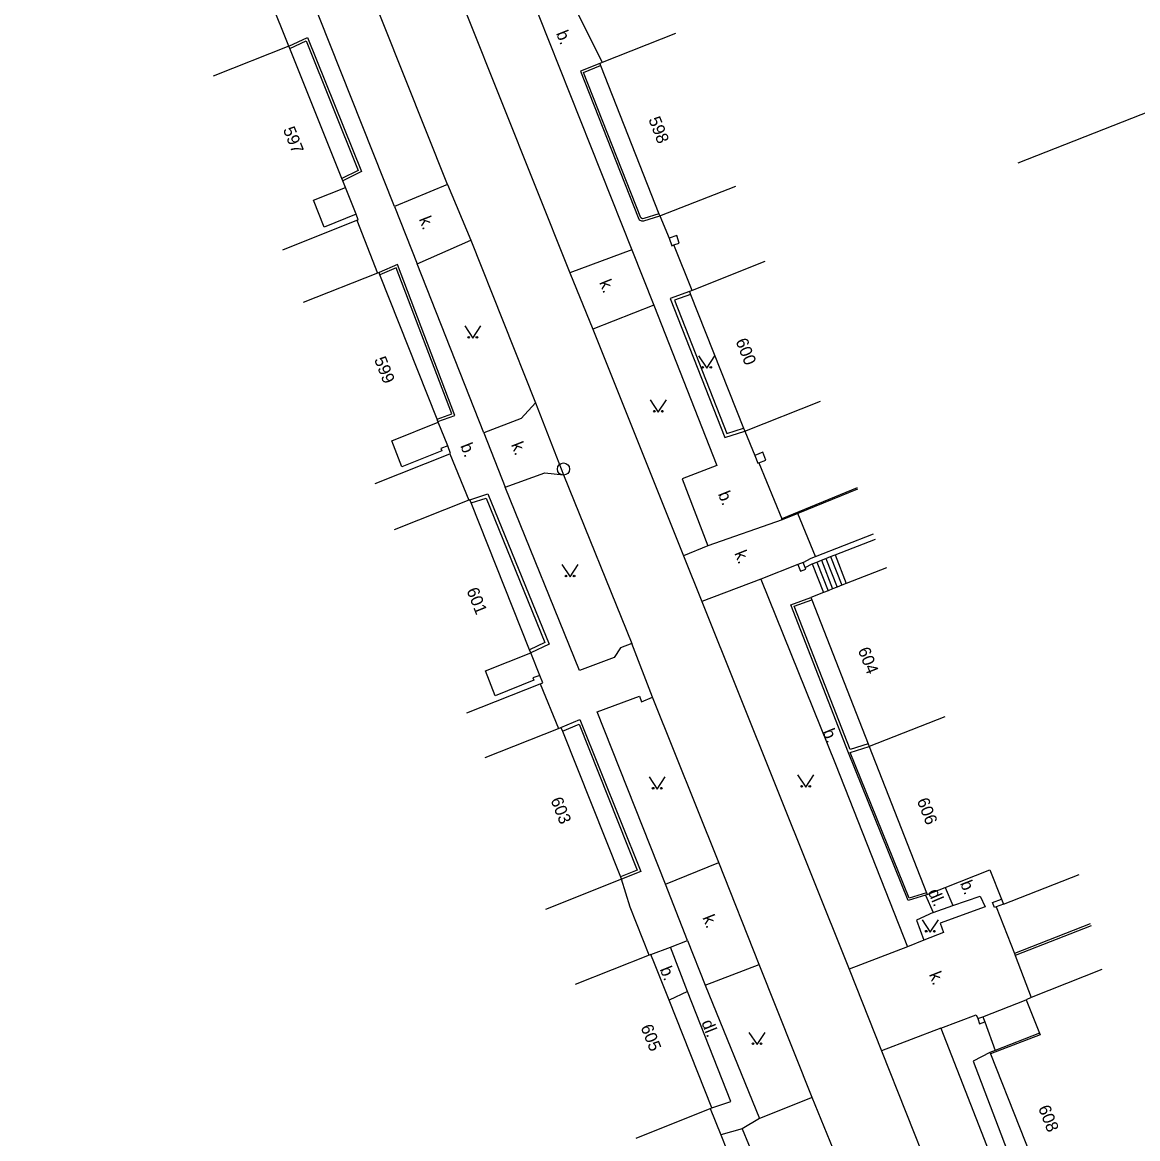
# Model space of a CAD drawing. Extents: x -577457 to -568404, y -1208466 to -1201387.
# Drawn here: x -575030.1 to -574961.6, y -1204721.4 to -1204652.8 of the extents above; entities that cross this region are included whole.
import ezdxf

# ---------------------------------------------------------------- set-up
doc = ezdxf.new("R2010")
doc.units = 0
for name, color, linetype in [('BUDOVY_MĚŘ', 7, 'Continuous'), ('MAP_ZN_BP', 7, 'Continuous'), ('POMOC_POPIS', 7, 'Continuous'), ('ROZHRANÍ_PLOCH', 7, 'Continuous'), ('ZN_DOPLŇKOVÉ', 7, 'Continuous'), ('ZN_KULTUR', 7, 'Continuous'), ('Č_POPIS_ORIENT', 7, 'Continuous')]:
    doc.layers.add(name, color=color, linetype=linetype)

msp = doc.modelspace()

# ---------------------------------------------------------------- linework, layer by layer
at = {"layer": 'BUDOVY_MĚŘ'}
for points in [[(-574990, -1204653.52), (-574994.51, -1204655.3)], [(-575013.75, -1204654.29), (-575018.39, -1204656.14)], [(-575013.69, -1204654.43), (-575013.75, -1204654.29)], [(-575010.49, -1204662.42), (-575013.69, -1204654.43)], [(-574994.51, -1204655.3), (-574994.65, -1204655.35)], [(-574994.65, -1204655.35), (-574994.6, -1204655.48)], [(-574994.6, -1204655.48), (-574991.02, -1204664.59)], [(-575010.44, -1204662.56), (-575010.49, -1204662.42)], [(-575010.27, -1204662.98), (-575010.44, -1204662.56)], [(-575009.62, -1204664.61), (-575010.27, -1204662.98)], [(-574990.97, -1204664.72), (-574986.31, -1204662.89)], [(-575014.12, -1204666.8), (-575009.58, -1204664.99)], [(-575009.58, -1204664.99), (-575009.48, -1204664.95), (-575009.62, -1204664.61)], [(-574991.02, -1204664.59), (-574990.97, -1204664.72)], [(-574984.51, -1204667.51), (-574988.99, -1204669.29)], [(-575008.3, -1204668.24), (-575012.86, -1204670.04)], [(-575008.21, -1204668.2), (-575008.3, -1204668.24)], [(-575008.15, -1204668.34), (-575008.21, -1204668.2)], [(-575004.64, -1204677.2), (-575008.15, -1204668.34)], [(-574988.99, -1204669.29), (-574989.15, -1204669.35)], [(-574989.15, -1204669.35), (-574989.08, -1204669.54)], [(-574989.08, -1204669.54), (-574985.82, -1204677.75)], [(-574985.75, -1204677.93), (-574981.1, -1204676.09)], [(-575004.59, -1204677.34), (-575004.64, -1204677.2)], [(-575004.57, -1204677.39), (-575004.59, -1204677.34)], [(-575003.99, -1204678.84), (-575004.57, -1204677.39)], [(-574985.82, -1204677.75), (-574985.75, -1204677.93)], [(-575003.86, -1204679.32), (-575003.81, -1204679.3), (-575003.99, -1204678.84)], [(-575008.45, -1204681.14), (-575003.86, -1204679.32)], [(-575002.69, -1204682.17), (-575007.28, -1204684)], [(-575002.64, -1204682.15), (-575002.69, -1204682.17)], [(-575002.56, -1204682.34), (-575002.64, -1204682.15)], [(-574998.96, -1204691.37), (-575002.56, -1204682.34)], [(-574977.04, -1204686.32), (-574979.52, -1204687.29)], [(-574980.91, -1204687.84), (-574981.7, -1204688.15)], [(-574980.63, -1204687.73), (-574980.91, -1204687.84)], [(-574980.36, -1204687.62), (-574980.63, -1204687.73)], [(-574980.08, -1204687.51), (-574980.36, -1204687.62)], [(-574979.8, -1204687.4), (-574980.08, -1204687.51)], [(-574979.52, -1204687.29), (-574979.8, -1204687.4)], [(-574981.7, -1204688.15), (-574981.64, -1204688.3)], [(-574981.64, -1204688.3), (-574978.18, -1204697.14)], [(-574998.89, -1204691.55), (-574998.96, -1204691.37)], [(-574998.34, -1204692.93), (-574998.89, -1204691.55)], [(-574998.31, -1204693.45), (-574998.16, -1204693.39), (-574998.34, -1204692.93)], [(-575002.81, -1204695.24), (-574998.31, -1204693.45)], [(-574973.46, -1204695.47), (-574978.12, -1204697.29)], [(-575001.69, -1204697.98), (-574997.19, -1204696.19)], [(-574997.19, -1204696.19), (-574997.04, -1204696.13)], [(-574997.04, -1204696.13), (-574996.95, -1204696.35)], [(-574996.95, -1204696.35), (-574993.39, -1204705.3)], [(-574978.18, -1204697.14), (-574978.12, -1204697.29)], [(-574978.12, -1204697.29), (-574974.59, -1204706.29)], [(-574973.45, -1204705.96), (-574970.7, -1204704.88), (-574969.99, -1204706.67)], [(-574993.33, -1204705.45), (-574997.98, -1204707.3)], [(-574993.39, -1204705.3), (-574993.33, -1204705.45)], [(-574969.87, -1204706.98), (-574965.22, -1204705.16)], [(-574974.59, -1204706.29), (-574974.55, -1204706.39)], [(-574974.55, -1204706.39), (-574973.45, -1204705.96)], [(-574969.99, -1204706.67), (-574969.87, -1204706.98)], [(-574991.62, -1204710.11), (-574996.16, -1204711.91)], [(-574991.51, -1204710.07), (-574991.62, -1204710.11)], [(-574991.29, -1204710.62), (-574991.51, -1204710.07)], [(-574963.83, -1204710.99), (-574968.16, -1204712.72)], [(-574987.77, -1204719.49), (-574990.4, -1204712.87)], [(-574968.16, -1204712.72), (-574968.48, -1204712.85)], [(-574968.48, -1204712.85), (-574967.65, -1204714.9)], [(-574967.65, -1204714.9), (-574970.38, -1204715.96)], [(-574970.38, -1204715.96), (-574970.7, -1204716.09)], [(-574970.7, -1204716.09), (-574970.66, -1204716.18)], [(-574970.66, -1204716.18), (-574967.11, -1204725.17)], [(-574992.42, -1204721.34), (-574987.87, -1204719.53)], [(-574987.87, -1204719.53), (-574987.77, -1204719.49)]]:
    msp.add_lwpolyline(points, dxfattribs=at)
at = {"layer": 'MAP_ZN_BP'}
for radius in [0.375, 0.0005]:
    msp.add_circle((-574996.88, -1204680.261), radius, dxfattribs=at)
at = {"layer": 'ROZHRANÍ_PLOCH'}
for points in [[(-575007.25, -1204664.14), (-575019.12, -1204634.25), (-575030.11, -1204606.71), (-575026.92, -1204605.41)], [(-575004, -1204662.78), (-575015.78, -1204633.26), (-575026.92, -1204605.41)], [(-575014.47, -1204611.78), (-574999.04, -1204650.82), (-574992.68, -1204666.8)], [(-575018.4, -1204613.25), (-575002.82, -1204652.38), (-574996.49, -1204668.21)], [(-575004, -1204662.78), (-575007.25, -1204664.14)], [(-575004, -1204662.78), (-575002.58, -1204666.2)], [(-575007.25, -1204664.14), (-575005.86, -1204667.66)], [(-575005.86, -1204667.66), (-575002.58, -1204666.2)], [(-575002.58, -1204666.2), (-574998.6, -1204676.2)], [(-574992.68, -1204666.8), (-574996.49, -1204668.21)], [(-574992.68, -1204666.8), (-574991.34, -1204670.2)], [(-575001.77, -1204678.04), (-575005.86, -1204667.66)], [(-574996.49, -1204668.21), (-574995.09, -1204671.67)], [(-574991.34, -1204670.2), (-574995.09, -1204671.67)], [(-574991.34, -1204670.2), (-574987.47, -1204680.05), (-574989.6, -1204680.87), (-574988.02, -1204684.97)], [(-574995.09, -1204671.67), (-574989.52, -1204685.59)], [(-574998.6, -1204676.2), (-574999.49, -1204677.16), (-575001.77, -1204678.04)], [(-574998.6, -1204676.2), (-574996.88, -1204680.62)], [(-575001.77, -1204678.04), (-575000.46, -1204681.38)], [(-575000.46, -1204681.38), (-574998.03, -1204680.49), (-574996.88, -1204680.62)], [(-574996.88, -1204680.62), (-574992.69, -1204690.97)], [(-574992.69, -1204690.97), (-574993.39, -1204691.25), (-574993.77, -1204691.83), (-574995.9, -1204692.64), (-575000.46, -1204681.38)], [(-574983.45, -1204683.39), (-574988.02, -1204684.97)], [(-574988.02, -1204684.97), (-574989.52, -1204685.59)], [(-574989.52, -1204685.59), (-574988.38, -1204688.4)], [(-574980.77, -1204685.75), (-574980.08, -1204687.51)], [(-574980.49, -1204685.64), (-574979.8, -1204687.4)], [(-574980.21, -1204685.53), (-574979.52, -1204687.29)], [(-574982.5, -1204686.12), (-574984.76, -1204687.02)], [(-574981.61, -1204686.08), (-574980.91, -1204687.84)], [(-574981.32, -1204685.97), (-574980.63, -1204687.73)], [(-574981.05, -1204685.86), (-574980.36, -1204687.62)], [(-574984.76, -1204687.02), (-574988.38, -1204688.4)], [(-574984.76, -1204687.02), (-574980.18, -1204698.39), (-574975.77, -1204709.59)], [(-574988.38, -1204688.4), (-574979.35, -1204710.98)], [(-574991.42, -1204694.26), (-574992.69, -1204690.97)], [(-574990.62, -1204705.75), (-574994.82, -1204695.17), (-574992.22, -1204694.2), (-574992.1, -1204694.56), (-574991.42, -1204694.26)], [(-574987.35, -1204704.43), (-574991.42, -1204694.26)], [(-574990.62, -1204705.75), (-574987.35, -1204704.43)], [(-574984.87, -1204710.69), (-574987.35, -1204704.43)], [(-574989.26, -1204709.21), (-574990.62, -1204705.75)], [(-574973.45, -1204705.96), (-574972.98, -1204707.07)], [(-574972.98, -1204707.07), (-574971.3, -1204706.48), (-574970.99, -1204707.14), (-574973.76, -1204708.15), (-574973.55, -1204708.72), (-574974.76, -1204709.2)], [(-574974.65, -1204706.42), (-574974.19, -1204707.5)], [(-574974.19, -1204707.5), (-574975.21, -1204707.96), (-574974.76, -1204709.2)], [(-574974.19, -1204707.5), (-574972.98, -1204707.07)], [(-574991.51, -1204710.07), (-574990.31, -1204709.62)], [(-574990.31, -1204709.62), (-574989.26, -1204709.21)], [(-574989.27, -1204712.35), (-574990.31, -1204709.62)], [(-574989.26, -1204709.21), (-574988.18, -1204711.95)], [(-574975.77, -1204709.59), (-574979.35, -1204710.98)], [(-574974.76, -1204709.2), (-574975.77, -1204709.59)], [(-574988.18, -1204711.95), (-574984.87, -1204710.69)], [(-574981.62, -1204718.85), (-574984.87, -1204710.69)], [(-574979.35, -1204710.98), (-574977.35, -1204715.99)], [(-574989.27, -1204712.35), (-574990.4, -1204712.87)], [(-574987.77, -1204719.49), (-574986.6, -1204719.1), (-574989.27, -1204712.35)], [(-574988.18, -1204711.95), (-574984.85, -1204720.15)], [(-574971.13, -1204713.9), (-574968.48, -1204712.85)], [(-574973.71, -1204714.59), (-574971.54, -1204713.77), (-574971.45, -1204714.01)], [(-574971.45, -1204714.01), (-574971.13, -1204713.9)], [(-574971.13, -1204713.9), (-574971.02, -1204714.21)], [(-574973.71, -1204714.59), (-574977.35, -1204715.99)], [(-574973.71, -1204714.59), (-574969.09, -1204726.45), (-574964.98, -1204737.29)], [(-574971.45, -1204714.01), (-574971.34, -1204714.33), (-574971.02, -1204714.21)], [(-574971.02, -1204714.21), (-574970.38, -1204715.96)], [(-574977.35, -1204715.99), (-574968.4, -1204738.59)], [(-574970.7, -1204716.09), (-574971.73, -1204716.63), (-574968.1, -1204726.14), (-574964.65, -1204735), (-574963.44, -1204734.5)], [(-574981.62, -1204718.85), (-574984.85, -1204720.15)], [(-574979.21, -1204724.71), (-574981.62, -1204718.85)], [(-574984.85, -1204720.15), (-574985.91, -1204720.78)], [(-574985.91, -1204720.78), (-574987.23, -1204721.14)], [(-574985.91, -1204720.78), (-574984.74, -1204723.59), (-574983.74, -1204723.14), (-574982.55, -1204726.04)]]:
    msp.add_lwpolyline(points, dxfattribs=at)
at = {"layer": 'ZN_DOPLŇKOVÉ'}
for points in [[(-574932.94, -1204647.29), (-574968.98, -1204661.48)], [(-575013.75, -1204654.29), (-575014.88, -1204651.49), (-575015.25, -1204650.53)], [(-574996.53, -1204650.58), (-574996.02, -1204652.24), (-574994.51, -1204655.3)], [(-575013.75, -1204654.29), (-575012.6, -1204653.77), (-575009.29, -1204662), (-575010.44, -1204662.56)], [(-575013.69, -1204654.43), (-575012.69, -1204653.97), (-575009.48, -1204661.93), (-575010.49, -1204662.42)], [(-574994.65, -1204655.35), (-574995.83, -1204655.83), (-574992.3, -1204664.81), (-574992.23, -1204664.95), (-574992.09, -1204665.03), (-574991.94, -1204665.03), (-574990.97, -1204664.72)], [(-574991.02, -1204664.59), (-574991.94, -1204664.88), (-574992.03, -1204664.9), (-574992.13, -1204664.84), (-574995.65, -1204655.91), (-574994.6, -1204655.48)], [(-575009.62, -1204664.61), (-575011.57, -1204665.4), (-575012.23, -1204663.76), (-575010.27, -1204662.98)], [(-575009.58, -1204664.99), (-575008.3, -1204668.24)], [(-574990.97, -1204664.72), (-574990.39, -1204666.08)], [(-574990.1, -1204666.5), (-574989.77, -1204666.4), (-574989.92, -1204665.93), (-574990.39, -1204666.08)], [(-574990.39, -1204666.08), (-574990.24, -1204666.55), (-574990.1, -1204666.5)], [(-574988.99, -1204669.29), (-574990.1, -1204666.5)], [(-575004.59, -1204677.34), (-575003.55, -1204676.97), (-575007.07, -1204667.71), (-575008.21, -1204668.2)], [(-575004.64, -1204677.2), (-575003.74, -1204676.88), (-575007.15, -1204667.91), (-575008.15, -1204668.34)], [(-574989.15, -1204669.35), (-574990.34, -1204669.78), (-574986.98, -1204678.33), (-574985.75, -1204677.93)], [(-574989.08, -1204669.54), (-574990.07, -1204669.9), (-574986.86, -1204678.08), (-574985.82, -1204677.75)], [(-575003.99, -1204678.84), (-575004.41, -1204679.01), (-575004.35, -1204679.15), (-575006.8, -1204680.12), (-575007.43, -1204678.52), (-575004.57, -1204677.39)], [(-574985.75, -1204677.93), (-574985.14, -1204679.43)], [(-575003.86, -1204679.32), (-575002.69, -1204682.17)], [(-574984.89, -1204679.89), (-574984.45, -1204679.71), (-574984.64, -1204679.23), (-574985.14, -1204679.43)], [(-574985.14, -1204679.43), (-574984.95, -1204679.91), (-574984.89, -1204679.89)], [(-574984.89, -1204679.89), (-574983.48, -1204683.31)], [(-574978.86, -1204681.42), (-574983.48, -1204683.31)], [(-574978.83, -1204681.49), (-574982.5, -1204683)], [(-575002.64, -1204682.15), (-575001.52, -1204681.79), (-574997.76, -1204691.02), (-574998.89, -1204691.55)], [(-575002.56, -1204682.34), (-575001.63, -1204682.04), (-574998.02, -1204690.92), (-574998.96, -1204691.37)], [(-574982.5, -1204683), (-574983.45, -1204683.39)], [(-574981.41, -1204685.64), (-574982.5, -1204683)], [(-574983.45, -1204683.39), (-574983.48, -1204683.31)], [(-574981.41, -1204685.64), (-574977.85, -1204684.25)], [(-574980.21, -1204685.53), (-574977.73, -1204684.56)], [(-574982.17, -1204686), (-574981.67, -1204685.74), (-574981.41, -1204685.64)], [(-574981.05, -1204685.86), (-574980.77, -1204685.75)], [(-574980.77, -1204685.75), (-574980.49, -1204685.64)], [(-574980.49, -1204685.64), (-574980.21, -1204685.53)], [(-574982.17, -1204686), (-574982.5, -1204686.12)], [(-574982.5, -1204686.12), (-574982.34, -1204686.53), (-574982.01, -1204686.41), (-574982.05, -1204686.31)], [(-574982.05, -1204686.31), (-574982.17, -1204686)], [(-574982.05, -1204686.31), (-574981.61, -1204686.08)], [(-574981.61, -1204686.08), (-574981.32, -1204685.97)], [(-574981.32, -1204685.97), (-574981.05, -1204685.86)], [(-574974.65, -1204706.42), (-574975.72, -1204706.75), (-574979.39, -1204697.69), (-574982.92, -1204688.6), (-574981.7, -1204688.15)], [(-574978.18, -1204697.14), (-574979.29, -1204697.49), (-574982.71, -1204688.69), (-574981.64, -1204688.3)], [(-574998.34, -1204692.93), (-574998.77, -1204693.09), (-574998.71, -1204693.23), (-575001.07, -1204694.18), (-575001.68, -1204692.66), (-574998.89, -1204691.55)], [(-574998.31, -1204693.45), (-574997.19, -1204696.19)], [(-574997.04, -1204696.13), (-574995.87, -1204695.65), (-574992.14, -1204704.98), (-574993.33, -1204705.45)], [(-574996.95, -1204696.35), (-574995.93, -1204695.93), (-574992.35, -1204704.89), (-574993.39, -1204705.3)], [(-574974.59, -1204706.29), (-574975.65, -1204706.62), (-574979.28, -1204697.66), (-574978.12, -1204697.29)], [(-574992.78, -1204707.17), (-574993.33, -1204705.45)], [(-574974.55, -1204706.39), (-574974.65, -1204706.42)], [(-574970.31, -1204707.15), (-574970.41, -1204707.19), (-574970.54, -1204706.88), (-574969.99, -1204706.67)], [(-574969.87, -1204706.98), (-574970.31, -1204707.15)], [(-574991.62, -1204710.11), (-574992.78, -1204707.17)], [(-574970.31, -1204707.15), (-574969.19, -1204710)], [(-574964.54, -1204708.18), (-574969.19, -1204710)], [(-574964.48, -1204708.32), (-574969.14, -1204710.14)], [(-574969.19, -1204710), (-574969.14, -1204710.14)], [(-574969.14, -1204710.14), (-574968.16, -1204712.72)], [(-574990.4, -1204712.87), (-574991.29, -1204710.62)], [(-574967.65, -1204714.9), (-574967.61, -1204715), (-574970.66, -1204716.18)], [(-574987.87, -1204719.53), (-574987.23, -1204721.14)], [(-574987.23, -1204721.14), (-574986.06, -1204724.1), (-574984.95, -1204726.95)]]:
    msp.add_lwpolyline(points, dxfattribs=at)
at = {"layer": 'ZN_KULTUR'}
for points in [[(-575002.95, -1204671.47), (-575002.45, -1204672.22), (-575001.95, -1204671.47)], [(-574988.59, -1204673.32), (-574988.09, -1204674.07), (-574987.59, -1204673.32)], [(-574991.56, -1204676.01), (-574991.06, -1204676.76), (-574990.56, -1204676.01)], [(-574996.98, -1204686.13), (-574996.48, -1204686.88), (-574995.98, -1204686.13)], [(-574991.63, -1204699.16), (-574991.13, -1204699.91), (-574990.63, -1204699.16)], [(-574982.51, -1204699.04), (-574982.01, -1204699.79), (-574981.51, -1204699.04)], [(-574974.86, -1204707.94), (-574974.36, -1204708.69), (-574973.86, -1204707.94)], [(-574985.5, -1204714.85), (-574985, -1204715.6), (-574984.5, -1204714.85)]]:
    msp.add_lwpolyline(points, dxfattribs=at)
for centre in [(-575002.7, -1204672.17), (-575002.2, -1204672.17), (-574988.34, -1204674.02), (-574987.84, -1204674.02), (-574991.31, -1204676.71), (-574990.81, -1204676.71), (-574996.73, -1204686.83), (-574996.23, -1204686.83), (-574991.38, -1204699.86), (-574990.88, -1204699.86), (-574982.26, -1204699.74), (-574981.76, -1204699.74), (-574974.61, -1204708.64), (-574974.11, -1204708.64), (-574985.25, -1204715.55), (-574984.75, -1204715.55)]:
    msp.add_circle(centre, 0.05, dxfattribs=at)

# ---------------------------------------------------------------- texts
at = {"layer": 'POMOC_POPIS'}
for s, rotation, p in [('b.', 291.46002, (-574997.35, -1204653.5)), ('k.', 291.37001, (-575005.77, -1204664.91)), ('k.', 291.97998, (-574994.7, -1204668.8)), ('b.', 291.63002, (-575003.23, -1204678.83)), ('k.', 291.37001, (-575000.11, -1204678.76)), ('b.', 292.01, (-574987.41, -1204681.79)), ('k.', 292.01, (-574986.4, -1204685.43)), ('b.', 291.95001, (-574980.99, -1204696.38)), ('b.', 291.43, (-574972.54, -1204705.69)), ('dl.', 293.06001, (-574974.52, -1204706.22)), ('k.', 291.46999, (-574988.36, -1204707.8)), ('b.', 291.65001, (-574990.98, -1204710.97)), ('k.', 291.43, (-574974.45, -1204711.29)), ('dl.', 291.65001, (-574988.43, -1204714.24))]:
    msp.add_text(s, height=0.75, rotation=rotation, dxfattribs=at).set_placement(p)
at = {"layer": 'Č_POPIS_ORIENT'}
for s, rotation, p in [('598', 291.46002, (-574991.68, -1204658.79)), ('597', 291.80001, (-575014.12, -1204659.41)), ('600', 291.63002, (-574986.33, -1204672.4)), ('599', 291.63002, (-575008.52, -1204673.53)), ('601', 291.71997, (-575002.85, -1204687.71)), ('604', 291.37998, (-574978.82, -1204691.37)), ('603', 291.69001, (-574997.69, -1204700.58)), ('606', 291.42003, (-574975.2, -1204700.62)), ('605', 291.65001, (-574992.16, -1204714.53)), ('608', 291.52998, (-574967.75, -1204719.49))]:
    msp.add_text(s, height=0.75, rotation=rotation, dxfattribs=at).set_placement(p)

doc.saveas('drawing.dxf')
